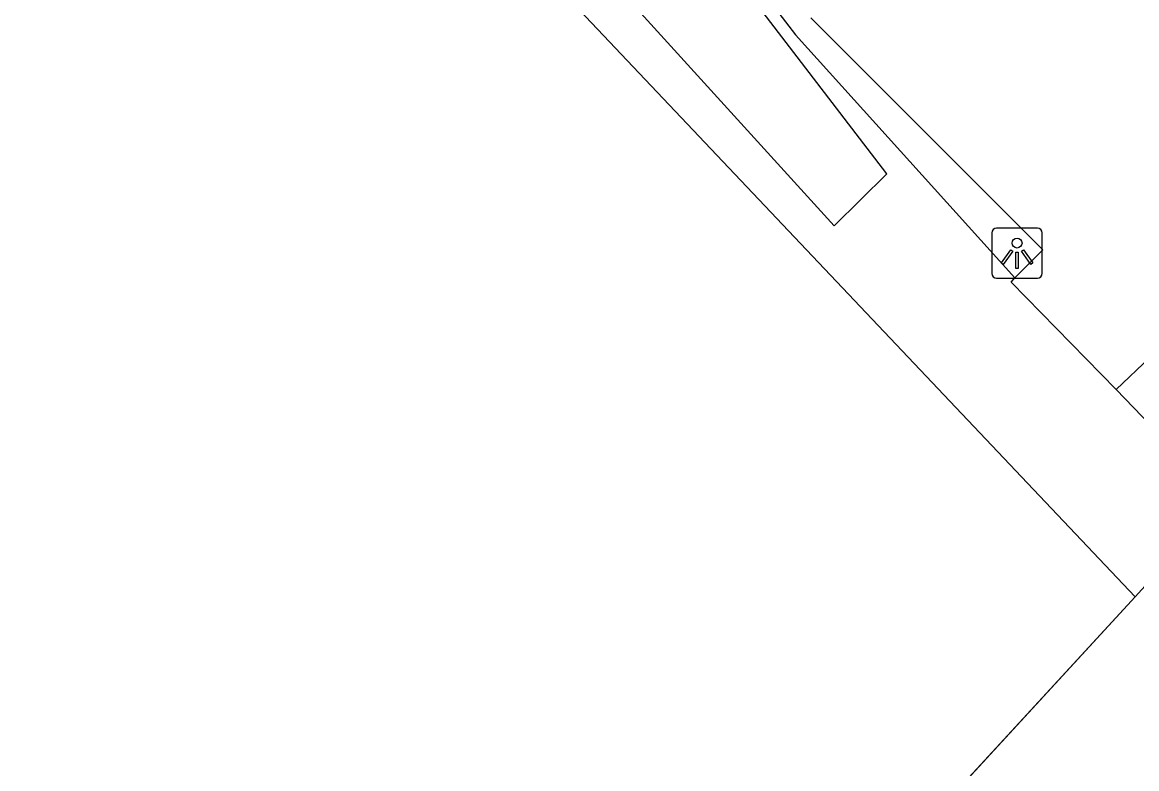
# Model space of a CAD drawing. Extents: x 160203 to 161526, y 379529 to 381797.
# Drawn here: x 160758.29 to 160780.42, y 381481.53 to 381496.36 of the extents above; entities that cross this region are included whole.
import ezdxf

# ---------------------------------------------------------------- set-up
doc = ezdxf.new("R2010")
doc.units = 0
for name, color, linetype in [('IMGEO_Grasland_overig', 7, 'Continuous'), ('IMGEO_Groenvoorziening', 7, 'Continuous'), ('IMGEO_Haag', 7, 'Continuous'), ('IMGEO_Hek', 7, 'Continuous'), ('IMGEO_Lichtpunt', 7, 'Continuous'), ('IMGEO_Parkeervlak_halfverhard', 7, 'Continuous'), ('IMGEO_Waterloop', 7, 'Continuous')]:
    doc.layers.add(name, color=color, linetype=linetype)

msp = doc.modelspace()

# ---------------------------------------------------------------- linework, layer by layer
at = {"layer": 'IMGEO_Grasland_overig'}
for points in [[(160780.387, 381484.943), (160766.151, 381500), (160748.707, 381518.45)], [(160780.387, 381484.943), (160773.64, 381477.601)]]:
    msp.add_lwpolyline(points, dxfattribs=at)
at = {"layer": 'IMGEO_Groenvoorziening'}
msp.add_lwpolyline([(160811.474, 381472.566), (160806.02, 381478.729), (160794.451, 381491.803), (160790.399, 381495.985), (160780.387, 381484.943)], dxfattribs=at)
at = {"layer": 'IMGEO_Haag'}
for points in [[(160755.271, 381515.391), (160755.672, 381514.811), (160757.992, 381516.503), (160773.641, 381496.114), (160778, 381491.284)], [(160790.399, 381496.274), (160781.555, 381487.46), (160780.015, 381489.066)]]:
    msp.add_lwpolyline(points, dxfattribs=at)
at = {"layer": 'IMGEO_Hek'}
for points in [[(160780.387, 381484.943), (160766.151, 381500), (160748.707, 381518.45)], [(160794.451, 381491.803), (160790.399, 381495.985), (160780.387, 381484.943)], [(160780.387, 381484.943), (160762.157, 381465.105)]]:
    msp.add_lwpolyline(points, dxfattribs=at)
at = {"layer": 'IMGEO_Lichtpunt'}
for p, q in [((160778.447, 381492.274), (160777.639, 381492.274)), ((160778.447, 381492.274), (160777.639, 381492.274)), ((160777.545, 381492.179), (160777.545, 381491.372)), ((160777.545, 381492.179), (160777.545, 381491.372)), ((160778.541, 381491.372), (160778.541, 381492.179)), ((160778.541, 381491.372), (160778.541, 381492.179)), ((160777.639, 381491.278), (160778.447, 381491.278)), ((160777.639, 381491.278), (160778.447, 381491.278))]:
    msp.add_line(p, q, dxfattribs=at)
for points in [[(160777.919, 381491.843), (160777.958, 381491.815), (160777.77, 381491.553), (160777.732, 381491.58), (160777.919, 381491.843)], [(160778.131, 381491.815), (160778.169, 381491.842), (160778.356, 381491.58), (160778.317, 381491.552), (160778.131, 381491.815)], [(160778.021, 381491.795), (160778.068, 381491.795), (160778.068, 381491.473), (160778.021, 381491.473), (160778.021, 381491.795)]]:
    msp.add_lwpolyline(points, dxfattribs=at)
msp.add_circle((160778.044, 381491.977), 0.0994, dxfattribs=at)
for centre, start, end in [((160777.639, 381492.179), 90, 180), ((160777.639, 381492.179), 90, 180), ((160778.447, 381492.179), 0, 90), ((160778.447, 381492.179), 0, 90), ((160777.639, 381491.372), 180, 270), ((160777.639, 381491.372), 180, 270), ((160778.447, 381491.372), 270, 0), ((160778.447, 381491.372), 270, 360)]:
    msp.add_arc(centre, 0.0946, start, end, dxfattribs=at)
at = {"layer": 'IMGEO_Parkeervlak_halfverhard'}
for points in [[(160780.015, 381489.066), (160780.683, 381489.703), (160781.729, 381488.641), (160789.87, 381496.825)], [(160778, 381491.284), (160778.553, 381491.84), (160773.946, 381496.455)], [(160780.015, 381489.066), (160777.924, 381491.196), (160778, 381491.284)]]:
    msp.add_lwpolyline(points, dxfattribs=at)
at = {"layer": 'IMGEO_Waterloop'}
msp.add_lwpolyline([(160775.459, 381493.355), (160770.376, 381500), (160757.997, 381516.181), (160756.738, 381515.266), (160763.091, 381505.387), (160767.626, 381500), (160769.974, 381497.211), (160774.413, 381492.316), (160775.459, 381493.355)], dxfattribs=at)

doc.saveas('drawing.dxf')
